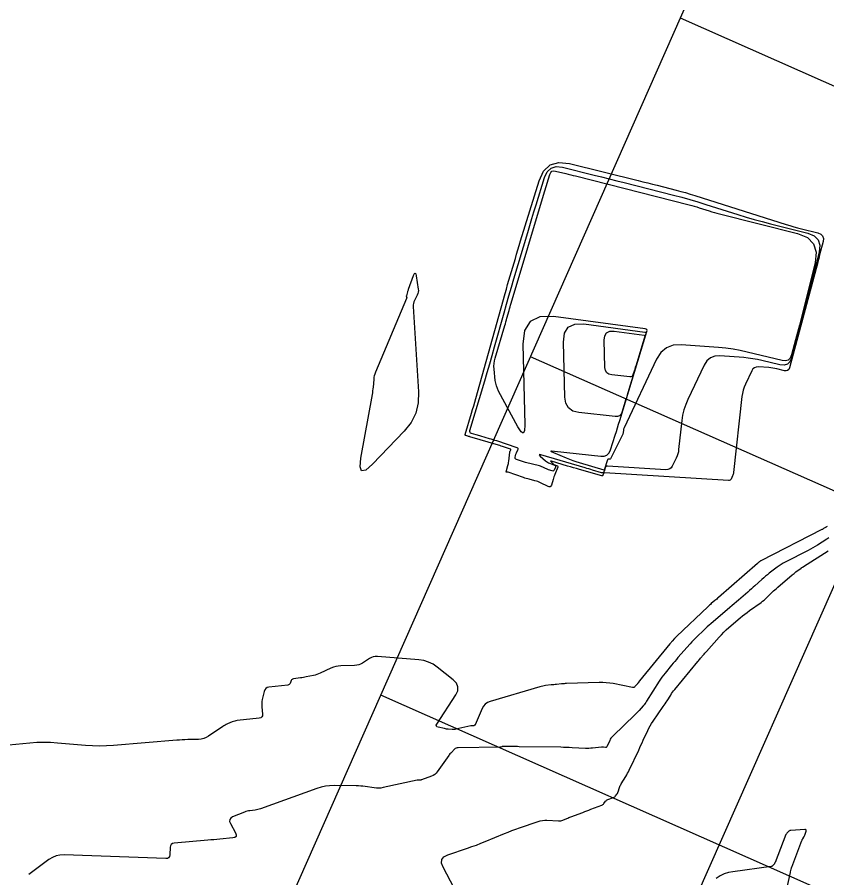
# Model space of a CAD drawing. Extents: x 658976 to 668726, y 639543 to 647196.
# Drawn here: x 662707 to 662816.3, y 642969.7 to 643085.9 of the extents above; entities that cross this region are included whole.
import ezdxf

# ---------------------------------------------------------------- set-up
doc = ezdxf.new("R2010")
doc.units = 0
for name, color, linetype in [('Ex_Major Contours', 7, 'Continuous'), ('Ex_Minor Contours', 7, 'Continuous'), ('R_Grid', 7, 'Continuous')]:
    doc.layers.add(name, color=color, linetype=linetype)

msp = doc.modelspace()

# ---------------------------------------------------------------- linework, layer by layer
at = {"layer": 'Ex_Major Contours'}
msp.add_lwpolyline([(662759.55, 643048.2), (662759.55, 643048.23), (662759.55, 643048.26), (662759.56, 643048.29), (662759.7, 643048.79), (662759.72, 643048.88), (662759.75, 643048.97), (662759.78, 643049.06), (662759.81, 643049.15), (662760.47, 643051.01), (662760.59, 643051.27), (662760.68, 643051.34), (662760.77, 643051.25), (662760.83, 643050.98), (662761.12, 643049.18), (662761.13, 643048.97), (662761.12, 643048.77), (662761.07, 643048.57), (662760.99, 643048.38), (662760.6, 643047.63), (662760.52, 643047.44), (662760.46, 643047.24), (662760.44, 643047.04), (662760.44, 643046.83), (662761.17, 643035.3), (662761.12, 643033.81), (662760.78, 643032.43), (662760.15, 643031.16), (662759.23, 643029.99), (662754.94, 643025.52), (662754.04, 643024.74), (662753.47, 643024.62), (662753.25, 643025.15), (662753.36, 643026.33), (662754.92, 643034.92), (662754.96, 643035.17), (662755, 643035.43), (662755.03, 643035.69), (662755.05, 643035.95), (662755.14, 643036.99), (662755.17, 643037.25), (662755.22, 643037.51), (662755.29, 643037.75), (662755.38, 643038), (662759.58, 643047.95), (662759.59, 643047.98), (662759.6, 643048.01), (662759.6, 643048.04), (662759.59, 643048.06), (662759.56, 643048.18)], close=True, dxfattribs=at)
at = {"layer": 'Ex_Minor Contours'}
for points in [[(662777.45, 643023.1), (662777.26, 643023.17), (662777.07, 643023.24), (662776.88, 643023.29), (662776.1, 643023.5), (662775.9, 643023.55), (662775.71, 643023.6), (662775.52, 643023.66), (662775.33, 643023.73), (662773.26, 643024.45), (662773.23, 643024.46), (662773.21, 643024.46), (662773.18, 643024.46), (662773.15, 643024.46), (662773.03, 643024.45), (662773.01, 643024.45), (662772.99, 643024.46), (662772.99, 643024.48), (662772.99, 643024.5), (662773.22, 643025.33), (662773.26, 643025.47), (662773.29, 643025.62), (662773.32, 643025.77), (662773.34, 643025.92), (662773.49, 643027.15), (662773.49, 643027.19), (662773.5, 643027.23), (662773.52, 643027.27), (662773.54, 643027.3), (662773.61, 643027.45), (662773.62, 643027.49), (662773.62, 643027.52), (662773.6, 643027.54), (662773.57, 643027.55), (662772.64, 643027.87), (662772.47, 643027.92), (662772.3, 643027.98), (662772.13, 643028.03), (662771.96, 643028.08), (662768.1, 643029.23), (662768.03, 643029.25), (662767.96, 643029.27), (662767.9, 643029.29), (662767.83, 643029.31), (662767.56, 643029.39), (662767.5, 643029.41), (662767.47, 643029.45), (662767.46, 643029.5), (662767.46, 643029.56), (662768.31, 643032.4), (662768.46, 643032.9), (662768.6, 643033.39), (662768.75, 643033.89), (662768.88, 643034.39), (662772.84, 643048.6), (662773.01, 643049.19), (662773.17, 643049.79), (662773.35, 643050.38), (662773.52, 643050.97), (662774.23, 643053.32), (662774.4, 643053.91), (662774.58, 643054.5), (662774.76, 643055.09), (662774.94, 643055.68), (662777.44, 643063.82), (662778.05, 643065.13), (662778.94, 643065.96), (662780.11, 643066.29), (662781.55, 643066.14), (662790.82, 643063.84), (662791.46, 643063.68), (662792.1, 643063.52), (662792.74, 643063.36), (662793.38, 643063.2), (662795.93, 643062.55), (662796.57, 643062.38), (662797.21, 643062.21), (662797.84, 643062.02), (662798.47, 643061.83), (662810.78, 643057.92), (662811.3, 643057.76), (662811.82, 643057.61), (662812.34, 643057.47), (662812.86, 643057.33), (662815.09, 643056.77), (662815.48, 643056.61), (662815.72, 643056.36), (662815.82, 643056.03), (662815.78, 643055.62), (662815.32, 643053.79), (662815.21, 643053.33), (662815.09, 643052.87), (662814.97, 643052.41), (662814.85, 643051.96), (662811.24, 643038.54), (662811.14, 643038.32), (662811, 643038.18), (662810.81, 643038.12), (662810.57, 643038.15), (662809.52, 643038.4), (662809.25, 643038.46), (662808.99, 643038.51), (662808.72, 643038.54), (662808.45, 643038.57), (662807.06, 643038.67), (662806.76, 643038.65), (662806.51, 643038.56), (662806.3, 643038.39), (662806.14, 643038.13), (662805.29, 643036.33), (662805.12, 643035.93), (662804.98, 643035.52), (662804.88, 643035.09), (662804.82, 643034.66), (662803.7, 643024.39), (662803.68, 643024.28), (662803.65, 643024.16), (662803.61, 643024.05), (662803.56, 643023.94), (662803.35, 643023.52), (662803.29, 643023.43), (662803.22, 643023.36), (662803.12, 643023.33), (662803.01, 643023.32), (662786.28, 643024.37), (662786.22, 643024.36), (662786.18, 643024.34), (662786.14, 643024.31), (662786.12, 643024.26), (662786.05, 643024.03), (662786.03, 643023.98), (662785.99, 643023.95), (662785.95, 643023.94), (662785.9, 643023.95), (662782.88, 643024.82), (662782.48, 643024.93), (662782.08, 643025.05), (662781.68, 643025.17), (662781.29, 643025.28), (662779.09, 643025.93), (662779.02, 643025.94), (662778.99, 643025.94), (662779, 643025.91), (662779.05, 643025.85), (662779.39, 643025.55), (662779.44, 643025.5), (662779.5, 643025.46), (662779.57, 643025.43), (662779.63, 643025.4), (662779.9, 643025.3), (662779.95, 643025.27), (662779.98, 643025.23), (662779.99, 643025.18), (662779.98, 643025.11), (662779.57, 643024.15), (662779.5, 643023.98), (662779.43, 643023.8), (662779.37, 643023.62), (662779.32, 643023.44), (662779.1, 643022.71), (662779.04, 643022.56), (662778.94, 643022.48), (662778.81, 643022.47), (662778.66, 643022.52), (662777.63, 643023.02)], [(662784.4, 643024.81), (662784.15, 643024.88), (662783.9, 643024.95), (662783.66, 643025.03), (662777.68, 643026.79), (662777.52, 643026.82), (662777.45, 643026.81), (662777.48, 643026.74), (662777.59, 643026.62), (662778.32, 643025.96), (662778.44, 643025.87), (662778.57, 643025.78), (662778.7, 643025.71), (662778.85, 643025.65), (662779.52, 643025.39), (662779.6, 643025.34), (662779.65, 643025.28), (662779.66, 643025.21), (662779.63, 643025.12), (662779.47, 643024.74), (662779.43, 643024.66), (662779.37, 643024.62), (662779.29, 643024.6), (662779.2, 643024.62), (662778.72, 643024.78), (662778.62, 643024.81), (662778.52, 643024.85), (662778.42, 643024.9), (662778.32, 643024.95), (662777.92, 643025.14), (662777.82, 643025.19), (662777.72, 643025.23), (662777.62, 643025.27), (662777.51, 643025.3), (662775.61, 643025.76), (662775.46, 643025.8), (662775.32, 643025.84), (662775.18, 643025.88), (662775.04, 643025.93), (662774.36, 643026.15), (662774.29, 643026.19), (662774.24, 643026.24), (662774.22, 643026.3), (662774.22, 643026.38), (662774.26, 643026.73), (662774.28, 643026.82), (662774.3, 643026.9), (662774.33, 643026.99), (662774.36, 643027.07), (662774.57, 643027.48), (662774.6, 643027.57), (662774.59, 643027.64), (662774.54, 643027.7), (662774.46, 643027.74), (662771.71, 643028.66), (662771.46, 643028.74), (662771.22, 643028.82), (662770.98, 643028.9), (662770.73, 643028.97), (662769.58, 643029.31), (662769.42, 643029.36), (662769.27, 643029.41), (662769.11, 643029.45), (662768.95, 643029.5), (662768.32, 643029.68), (662768.19, 643029.73), (662768.11, 643029.82), (662768.08, 643029.94), (662768.1, 643030.08), (662770.1, 643036.78), (662770.44, 643037.93), (662770.77, 643039.08), (662771.1, 643040.23), (662771.42, 643041.38), (662772.7, 643045.98), (662773.03, 643047.13), (662773.35, 643048.28), (662773.69, 643049.43), (662774.03, 643050.57), (662775.9, 643056.84), (662776.18, 643057.77), (662776.46, 643058.7), (662776.74, 643059.62), (662777.02, 643060.55), (662778.16, 643064.25), (662778.53, 643065.03), (662779.06, 643065.52), (662779.75, 643065.72), (662780.61, 643065.64), (662784.85, 643064.58), (662785.88, 643064.33), (662786.9, 643064.07), (662787.92, 643063.81), (662788.94, 643063.56), (662795.6, 643061.87), (662796.7, 643061.58), (662797.79, 643061.28), (662798.88, 643060.96), (662799.97, 643060.62), (662804.29, 643059.25), (662805.38, 643058.91), (662806.47, 643058.6), (662807.56, 643058.29), (662808.66, 643058.01), (662813.72, 643056.73), (662814.57, 643056.37), (662815.11, 643055.83), (662815.33, 643055.1), (662815.24, 643054.18), (662814.23, 643050.12), (662813.97, 643049.11), (662813.71, 643048.1), (662813.45, 643047.08), (662813.18, 643046.07), (662811.51, 643039.86), (662811.29, 643039.35), (662810.96, 643039.03), (662810.52, 643038.89), (662809.96, 643038.95), (662807.53, 643039.54), (662806.92, 643039.67), (662806.3, 643039.78), (662805.68, 643039.87), (662805.06, 643039.93), (662801.84, 643040.16), (662801.15, 643040.13), (662800.56, 643039.91), (662800.09, 643039.51), (662799.71, 643038.92), (662797.52, 643034.28), (662797.23, 643033.58), (662796.99, 643032.88), (662796.82, 643032.15), (662796.71, 643031.41), (662796.28, 643027.5), (662796.24, 643027.2), (662796.17, 643026.92), (662796.07, 643026.64), (662795.95, 643026.36), (662795.42, 643025.28), (662795.26, 643025.05), (662795.07, 643024.89), (662794.83, 643024.8), (662794.55, 643024.78), (662786.69, 643025.27), (662786.57, 643025.27), (662786.47, 643025.23), (662786.4, 643025.15), (662786.35, 643025.05), (662786.2, 643024.56), (662786.15, 643024.45), (662786.08, 643024.39), (662785.99, 643024.37), (662785.88, 643024.38), (662784.64, 643024.74)], [(662786.23, 643024.71), (662786.22, 643024.71), (662786.21, 643024.72), (662782.9, 643025.69), (662782.46, 643025.83), (662782.02, 643025.98), (662781.58, 643026.14), (662781.15, 643026.32), (662779.44, 643027.04), (662779.12, 643027.19), (662779.03, 643027.28), (662779.16, 643027.32), (662779.51, 643027.3), (662785.75, 643026.59), (662786.22, 643026.6), (662786.6, 643026.75), (662786.89, 643027.04), (662787.09, 643027.47), (662787.71, 643029.46), (662787.87, 643029.96), (662788.02, 643030.45), (662788.17, 643030.95), (662788.33, 643031.45), (662792, 643043.45), (662792.02, 643043.59), (662791.99, 643043.7), (662791.9, 643043.77), (662791.76, 643043.81), (662779.37, 643045.46), (662777.52, 643045.44), (662776.21, 643044.81), (662775.45, 643043.58), (662775.23, 643041.75), (662775.51, 643030.83), (662775.47, 643030.04), (662775.3, 643029.73), (662775, 643029.91), (662774.57, 643030.58), (662771.96, 643035.4), (662771.8, 643035.75), (662771.67, 643036.1), (662771.57, 643036.47), (662771.52, 643036.84), (662771.36, 643038.37), (662771.34, 643038.75), (662771.35, 643039.12), (662771.4, 643039.5), (662771.5, 643039.87), (662772.8, 643044.25), (662772.88, 643044.5), (662772.95, 643044.75), (662773.02, 643045.01), (662773.09, 643045.26), (662773.38, 643046.27), (662773.45, 643046.53), (662773.52, 643046.78), (662773.59, 643047.03), (662773.67, 643047.28), (662778.15, 643062.3), (662778.24, 643062.59), (662778.33, 643062.89), (662778.42, 643063.19), (662778.52, 643063.49), (662778.88, 643064.68), (662779, 643064.93), (662779.17, 643065.09), (662779.39, 643065.16), (662779.67, 643065.13), (662781.04, 643064.79), (662781.37, 643064.71), (662781.7, 643064.62), (662782.02, 643064.54), (662782.35, 643064.46), (662797.7, 643060.56), (662798.05, 643060.47), (662798.39, 643060.38), (662798.73, 643060.28), (662799.07, 643060.17), (662800.42, 643059.74), (662800.76, 643059.64), (662801.1, 643059.54), (662801.45, 643059.45), (662801.79, 643059.36), (662812.34, 643056.68), (662813.67, 643056.14), (662814.5, 643055.3), (662814.85, 643054.17), (662814.7, 643052.75), (662812.6, 643044.33), (662812.48, 643043.82), (662812.35, 643043.32), (662812.21, 643042.81), (662812.08, 643042.31), (662811.54, 643040.29), (662811.36, 643039.87), (662811.08, 643039.6), (662810.71, 643039.49), (662810.25, 643039.53), (662805.54, 643040.68), (662804.58, 643040.89), (662803.62, 643041.06), (662802.65, 643041.19), (662801.67, 643041.28), (662796.62, 643041.66), (662795.54, 643041.6), (662794.62, 643041.25), (662793.87, 643040.63), (662793.29, 643039.71), (662788.9, 643030.43), (662788.87, 643030.36), (662788.85, 643030.28), (662788.83, 643030.2), (662788.82, 643030.12), (662788.78, 643029.8), (662788.77, 643029.73), (662788.75, 643029.65), (662788.73, 643029.57), (662788.69, 643029.5), (662787.09, 643026.26), (662787.07, 643026.23), (662787.04, 643026.2), (662787.01, 643026.19), (662786.97, 643026.19), (662786.79, 643026.2), (662786.75, 643026.2), (662786.72, 643026.18), (662786.69, 643026.16), (662786.68, 643026.12), (662786.24, 643024.71), (662786.24, 643024.71), (662786.24, 643024.71), (662786.23, 643024.71)], [(662789.32, 643034.84), (662789.22, 643034.51), (662789.12, 643034.18), (662789.01, 643033.85), (662788.6, 643032.53), (662788.47, 643032.24), (662788.28, 643032.05), (662788.02, 643031.95), (662787.71, 643031.95), (662782.82, 643032.5), (662782.01, 643032.71), (662781.42, 643033.13), (662781.05, 643033.75), (662780.92, 643034.58), (662780.73, 643042.01), (662780.88, 643043.23), (662781.38, 643044.04), (662782.25, 643044.46), (662783.48, 643044.47), (662791.7, 643043.38), (662791.79, 643043.35), (662791.85, 643043.3), (662791.87, 643043.23), (662791.86, 643043.14), (662789.42, 643035.17)], [(662790.47, 643038.73), (662790.42, 643038.57), (662790.36, 643038.41), (662790.31, 643038.25), (662790.11, 643037.59), (662790.05, 643037.45), (662789.95, 643037.36), (662789.83, 643037.31), (662789.67, 643037.31), (662787.26, 643037.58), (662786.86, 643037.68), (662786.57, 643037.89), (662786.39, 643038.2), (662786.32, 643038.61), (662786.23, 643042.27), (662786.3, 643042.87), (662786.55, 643043.27), (662786.98, 643043.48), (662787.58, 643043.48), (662791.64, 643042.94), (662791.69, 643042.93), (662791.71, 643042.91), (662791.72, 643042.87), (662791.72, 643042.82), (662790.52, 643038.9)]]:
    msp.add_lwpolyline(points, close=True, dxfattribs=at)
for points in [[(662816.32, 643017.1), (662816.26, 643017.07), (662816.2, 643017.04), (662816.15, 643017.01), (662816.09, 643016.97), (662815.86, 643016.82), (662815.8, 643016.79), (662815.75, 643016.75), (662815.69, 643016.72), (662815.63, 643016.69), (662807.36, 643012.47), (662807.34, 643012.45), (662807.32, 643012.44), (662807.29, 643012.43), (662807.27, 643012.41), (662807.18, 643012.34), (662807.16, 643012.33), (662807.14, 643012.31), (662807.12, 643012.29), (662807.1, 643012.28), (662807.02, 643012.2), (662807, 643012.19), (662806.98, 643012.17), (662806.96, 643012.15), (662806.94, 643012.13), (662801.65, 643007.52), (662801.54, 643007.41), (662801.42, 643007.31), (662801.3, 643007.21), (662801.18, 643007.1), (662800.69, 643006.69), (662800.57, 643006.59), (662800.46, 643006.48), (662800.34, 643006.38), (662800.22, 643006.27), (662796.02, 643002.29), (662795.93, 643002.21), (662795.85, 643002.13), (662795.78, 643002.04), (662795.7, 643001.96), (662795.4, 643001.62), (662795.33, 643001.53), (662795.25, 643001.45), (662795.18, 643001.36), (662795.11, 643001.27), (662790.97, 642996.25), (662790.95, 642996.22), (662790.93, 642996.19), (662790.9, 642996.16), (662790.88, 642996.13), (662790.8, 642995.99), (662790.78, 642995.96), (662790.76, 642995.93), (662790.73, 642995.9), (662790.71, 642995.87), (662790.37, 642995.48), (662790.3, 642995.42), (662790.22, 642995.38), (662790.14, 642995.37), (662790.04, 642995.37), (662787.44, 642995.88), (662786.97, 642995.96), (662786.5, 642996.01), (662786.03, 642996.04), (662785.56, 642996.03), (662781.14, 642995.89), (662780.97, 642995.88), (662780.8, 642995.87), (662780.63, 642995.86), (662780.45, 642995.85), (662779.77, 642995.78), (662779.59, 642995.76), (662779.42, 642995.74), (662779.25, 642995.72), (662779.08, 642995.7), (662778.29, 642995.61), (662778.1, 642995.59), (662777.92, 642995.55), (662777.73, 642995.51), (662777.55, 642995.46), (662770.82, 642993.48), (662770.46, 642993.33), (662770.16, 642993.12), (662769.92, 642992.85), (662769.73, 642992.51), (662768.82, 642990.33), (662768.8, 642990.3), (662768.78, 642990.28), (662768.76, 642990.26), (662768.73, 642990.25), (662768.6, 642990.2), (662768.57, 642990.19), (662768.54, 642990.18), (662768.51, 642990.18), (662768.47, 642990.17), (662768.34, 642990.17), (662768.31, 642990.17), (662768.28, 642990.17), (662768.24, 642990.16), (662768.21, 642990.16), (662766.2, 642989.72), (662766.07, 642989.7), (662765.94, 642989.68), (662765.81, 642989.68), (662765.68, 642989.68), (662765.17, 642989.72), (662765.04, 642989.73), (662764.91, 642989.75), (662764.78, 642989.77), (662764.65, 642989.8), (662763.79, 642990), (662763.63, 642990.06), (662763.56, 642990.14), (662763.55, 642990.26), (662763.62, 642990.41), (662766.18, 642994.35), (662766.44, 642994.91), (662766.48, 642995.44), (662766.28, 642995.93), (662765.85, 642996.38), (662763.68, 642998.12), (662763.12, 642998.5), (662762.52, 642998.79), (662761.88, 642998.99), (662761.21, 642999.09), (662755.59, 642999.54), (662755.31, 642999.54), (662755.04, 642999.49), (662754.78, 642999.41), (662754.54, 642999.27), (662753.57, 642998.66), (662753.33, 642998.52), (662753.07, 642998.42), (662752.8, 642998.36), (662752.52, 642998.33), (662750.66, 642998.27), (662750.32, 642998.25), (662749.98, 642998.18), (662749.65, 642998.09), (662749.33, 642997.96), (662747.85, 642997.28), (662747.64, 642997.19), (662747.42, 642997.11), (662747.2, 642997.04), (662746.97, 642996.99), (662746, 642996.78), (662745.8, 642996.74), (662745.61, 642996.71), (662745.41, 642996.68), (662745.22, 642996.65), (662744.25, 642996.52), (662744.15, 642996.5), (662744.07, 642996.45), (662744.01, 642996.39), (662743.96, 642996.3), (662743.8, 642995.91), (662743.75, 642995.82), (662743.68, 642995.76), (662743.6, 642995.71), (662743.5, 642995.69), (662740.95, 642995.41), (662740.71, 642995.35), (662740.52, 642995.23), (662740.38, 642995.06), (662740.3, 642994.82), (662740.05, 642993.73), (662740.01, 642993.48), (662739.98, 642993.24), (662739.98, 642993), (662739.99, 642992.75), (662740.09, 642991.76), (662740.08, 642991.55), (662740, 642991.38), (662739.86, 642991.27), (662739.64, 642991.22), (662736.68, 642990.89), (662736.5, 642990.86), (662736.33, 642990.82), (662736.16, 642990.77), (662735.99, 642990.71), (662735.34, 642990.44), (662735.17, 642990.37), (662735.02, 642990.29), (662734.86, 642990.2), (662734.71, 642990.1), (662732.8, 642988.79), (662732.49, 642988.61), (662732.16, 642988.47), (662731.82, 642988.39), (662731.46, 642988.35), (662729.98, 642988.32), (662729.61, 642988.3), (662729.24, 642988.29), (662728.87, 642988.26), (662728.5, 642988.23), (662719.95, 642987.52), (662719, 642987.46), (662718.06, 642987.45), (662717.12, 642987.47), (662716.18, 642987.53), (662712.41, 642987.86), (662711.47, 642987.92), (662710.53, 642987.94), (662709.59, 642987.92), (662708.65, 642987.85), (662703.91, 642987.41)], [(662816.58, 643015.59), (662816.28, 643015.41), (662815.04, 643014.6), (662814.73, 643014.41), (662814.42, 643014.22), (662814.1, 643014.05), (662813.78, 643013.88), (662810.67, 643012.29), (662810.39, 643012.14), (662810.11, 643011.97), (662809.83, 643011.79), (662809.57, 643011.6), (662808.52, 643010.79), (662808.27, 643010.59), (662808.02, 643010.39), (662807.77, 643010.18), (662807.53, 643009.97), (662806.58, 643009.11), (662806.34, 643008.9), (662806.1, 643008.69), (662805.86, 643008.47), (662805.62, 643008.26), (662804.37, 643007.17), (662804.08, 643006.92), (662803.79, 643006.67), (662803.5, 643006.42), (662803.21, 643006.17), (662800.64, 643003.97), (662800.39, 643003.76), (662800.15, 643003.55), (662799.91, 643003.33), (662799.68, 643003.11), (662798.74, 643002.22), (662798.5, 643001.99), (662798.28, 643001.76), (662798.06, 643001.53), (662797.84, 643001.28), (662796.19, 642999.41), (662795.97, 642999.15), (662795.75, 642998.89), (662795.53, 642998.63), (662795.31, 642998.36), (662794.44, 642997.3), (662794.22, 642997.04), (662794.02, 642996.76), (662793.82, 642996.48), (662793.64, 642996.2), (662791.95, 642993.5), (662791.84, 642993.33), (662791.73, 642993.17), (662791.61, 642993.02), (662791.48, 642992.87), (662790.96, 642992.27), (662790.82, 642992.13), (662790.69, 642991.98), (662790.55, 642991.84), (662790.41, 642991.7), (662787.38, 642988.79), (662787.25, 642988.66), (662787.14, 642988.52), (662787.05, 642988.37), (662786.97, 642988.21), (662786.58, 642987.33), (662786.55, 642987.28), (662786.5, 642987.25), (662786.45, 642987.24), (662786.39, 642987.24), (662786.14, 642987.3), (662786.07, 642987.31), (662786.01, 642987.32), (662785.94, 642987.32), (662785.88, 642987.31), (662784.63, 642987.17), (662784.4, 642987.15), (662784.17, 642987.13), (662783.94, 642987.13), (662783.71, 642987.14), (662781.88, 642987.23), (662781.5, 642987.25), (662781.11, 642987.26), (662780.73, 642987.27), (662780.35, 642987.28), (662774.75, 642987.36), (662774.52, 642987.37), (662774.29, 642987.37), (662774.06, 642987.37), (662773.83, 642987.38), (662772.54, 642987.39), (662772.5, 642987.39), (662772.47, 642987.38), (662772.43, 642987.37), (662772.4, 642987.36), (662772.26, 642987.31), (662772.22, 642987.3), (662772.19, 642987.29), (662772.15, 642987.28), (662772.11, 642987.28), (662766.49, 642987.22), (662766.35, 642987.21), (662766.23, 642987.17), (662766.11, 642987.1), (662766, 642987.01), (662765.6, 642986.6), (662765.5, 642986.5), (662765.4, 642986.39), (662765.31, 642986.28), (662765.23, 642986.16), (662763.68, 642983.97), (662763.52, 642983.77), (662763.34, 642983.61), (662763.13, 642983.48), (662762.9, 642983.37), (662761.55, 642982.88), (662761.51, 642982.87), (662761.46, 642982.86), (662761.41, 642982.85), (662761.36, 642982.85), (662761.15, 642982.84), (662761.1, 642982.84), (662761.05, 642982.83), (662761, 642982.83), (662760.95, 642982.82), (662756.37, 642981.83), (662756.07, 642981.78), (662755.77, 642981.75), (662755.47, 642981.76), (662755.17, 642981.79), (662753.95, 642981.97), (662753.65, 642982.01), (662753.34, 642982.04), (662753.03, 642982.06), (662752.73, 642982.07), (662749.75, 642982.11), (662749.15, 642982.09), (662748.57, 642982.02), (662747.99, 642981.9), (662747.42, 642981.72), (662739.79, 642978.96), (662739.62, 642978.91), (662739.44, 642978.86), (662739.26, 642978.82), (662739.08, 642978.8), (662738.35, 642978.71), (662738.17, 642978.69), (662737.99, 642978.65), (662737.81, 642978.6), (662737.64, 642978.53), (662736.05, 642977.87), (662735.79, 642977.72), (662735.65, 642977.52), (662735.63, 642977.28), (662735.74, 642976.99), (662736.43, 642975.73), (662736.53, 642975.45), (662736.51, 642975.24), (662736.35, 642975.1), (662736.06, 642975.03), (662734.33, 642974.87), (662733.93, 642974.84), (662733.52, 642974.8), (662733.11, 642974.76), (662732.71, 642974.73), (662728.16, 642974.32), (662727.94, 642974.27), (662727.77, 642974.16), (662727.67, 642973.99), (662727.62, 642973.77), (662727.56, 642972.74), (662727.52, 642972.51), (662727.41, 642972.36), (662727.24, 642972.27), (662727.02, 642972.24), (662713.28, 642972.75), (662712.73, 642972.72), (662712.21, 642972.61), (662711.71, 642972.41), (662711.24, 642972.12), (662708.52, 642970.09)], [(662767.51, 642965.31), (662764.46, 642971.1), (662764.27, 642971.65), (662764.31, 642972.11), (662764.59, 642972.48), (662765.12, 642972.74), (662767.76, 642973.64), (662768.37, 642973.86), (662768.97, 642974.08), (662769.57, 642974.31), (662770.17, 642974.55), (662772.74, 642975.62), (662773.25, 642975.83), (662773.76, 642976.02), (662774.27, 642976.21), (662774.78, 642976.39), (662777.29, 642977.25), (662777.58, 642977.33), (662777.88, 642977.39), (662778.19, 642977.42), (662778.5, 642977.42), (662780.06, 642977.33), (662780.21, 642977.33), (662780.35, 642977.35), (662780.49, 642977.38), (662780.63, 642977.43), (662781.17, 642977.67), (662781.31, 642977.72), (662781.45, 642977.78), (662781.58, 642977.83), (662781.72, 642977.89), (662783.33, 642978.49), (662783.6, 642978.6), (662783.88, 642978.7), (662784.15, 642978.8), (662784.43, 642978.91), (662785.89, 642979.47), (662785.98, 642979.51), (662786.06, 642979.56), (662786.13, 642979.62), (662786.19, 642979.69), (662786.42, 642980), (662786.48, 642980.07), (662786.55, 642980.13), (662786.63, 642980.19), (662786.72, 642980.22), (662787.5, 642980.52), (662787.58, 642980.55), (662787.65, 642980.59), (662787.71, 642980.65), (662787.76, 642980.71), (662787.96, 642980.98), (662788.01, 642981.05), (662788.05, 642981.13), (662788.08, 642981.2), (662788.11, 642981.28), (662788.3, 642981.86), (662788.35, 642981.98), (662788.4, 642982.1), (662788.45, 642982.21), (662788.52, 642982.33), (662789.14, 642983.35), (662789.26, 642983.56), (662789.38, 642983.77), (662789.49, 642983.98), (662789.59, 642984.2), (662790.88, 642986.91), (662791.03, 642987.24), (662791.19, 642987.57), (662791.34, 642987.9), (662791.49, 642988.23), (662792.1, 642989.54), (662792.26, 642989.86), (662792.43, 642990.18), (662792.62, 642990.49), (662792.82, 642990.79), (662794.21, 642992.79), (662794.34, 642992.98), (662794.47, 642993.17), (662794.59, 642993.36), (662794.72, 642993.56), (662795.21, 642994.34), (662795.33, 642994.54), (662795.47, 642994.73), (662795.6, 642994.91), (662795.75, 642995.09), (662798.85, 642998.86), (662798.95, 642998.98), (662799.04, 642999.09), (662799.14, 642999.2), (662799.24, 642999.32), (662799.63, 642999.77), (662799.73, 642999.88), (662799.82, 642999.99), (662799.92, 643000.1), (662800.02, 643000.21), (662801.73, 643002.14), (662802.05, 643002.49), (662802.37, 643002.82), (662802.71, 643003.14), (662803.06, 643003.45), (662804.59, 643004.76), (662804.9, 643005.02), (662805.22, 643005.27), (662805.54, 643005.51), (662805.86, 643005.75), (662807.42, 643006.86), (662807.62, 643007.01), (662807.82, 643007.17), (662808.01, 643007.34), (662808.19, 643007.51), (662808.92, 643008.22), (662809.1, 643008.4), (662809.28, 643008.57), (662809.47, 643008.74), (662809.66, 643008.91), (662811.62, 643010.57), (662811.74, 643010.67), (662811.87, 643010.77), (662811.99, 643010.87), (662812.11, 643010.97), (662812.82, 643011.5), (662812.84, 643011.52), (662812.87, 643011.54), (662812.9, 643011.56), (662812.93, 643011.57), (662813.04, 643011.63), (662813.07, 643011.65), (662813.1, 643011.67), (662813.13, 643011.68), (662813.16, 643011.7), (662816.47, 643013.84)], [(662810.54, 642966.46), (662811.33, 642970.17), (662811.35, 642970.25), (662811.37, 642970.33), (662811.38, 642970.41), (662811.4, 642970.48), (662811.46, 642970.8), (662811.48, 642970.87), (662811.5, 642970.95), (662811.52, 642971.03), (662811.55, 642971.1), (662812.93, 642974.68), (662812.95, 642974.74), (662812.98, 642974.81), (662813.01, 642974.86), (662813.05, 642974.92), (662813.18, 642975.15), (662813.22, 642975.21), (662813.25, 642975.27), (662813.27, 642975.33), (662813.3, 642975.39), (662813.48, 642975.96), (662813.5, 642976.06), (662813.48, 642976.13), (662813.42, 642976.17), (662813.32, 642976.18), (662811.45, 642976.05), (662811.38, 642976.04), (662811.31, 642976.02), (662811.24, 642975.98), (662811.18, 642975.94), (662810.94, 642975.73), (662810.89, 642975.67), (662810.84, 642975.61), (662810.8, 642975.55), (662810.77, 642975.48), (662809.3, 642971.74), (662809.27, 642971.68), (662809.24, 642971.62), (662809.2, 642971.56), (662809.16, 642971.51), (662808.99, 642971.3), (662808.95, 642971.26), (662808.9, 642971.22), (662808.84, 642971.2), (662808.77, 642971.18), (662803.6, 642970.48), (662803, 642970.36), (662802.42, 642970.17), (662801.88, 642969.91), (662801.36, 642969.58)]]:
    msp.add_lwpolyline(points, dxfattribs=at)
at = {"layer": 'R_Grid'}
for p, q in [((662695.34, 642857.16), (662998.85, 643543.01)), ((662741.07, 642836.93), (663044.57, 643522.77)), ((662933.68, 643025.08), (662796.51, 643085.78)), ((662913.45, 642979.35), (662776.28, 643040.05)), ((662893.21, 642933.63), (662756.04, 642994.33))]:
    msp.add_line(p, q, dxfattribs=at)

doc.saveas('drawing.dxf')
